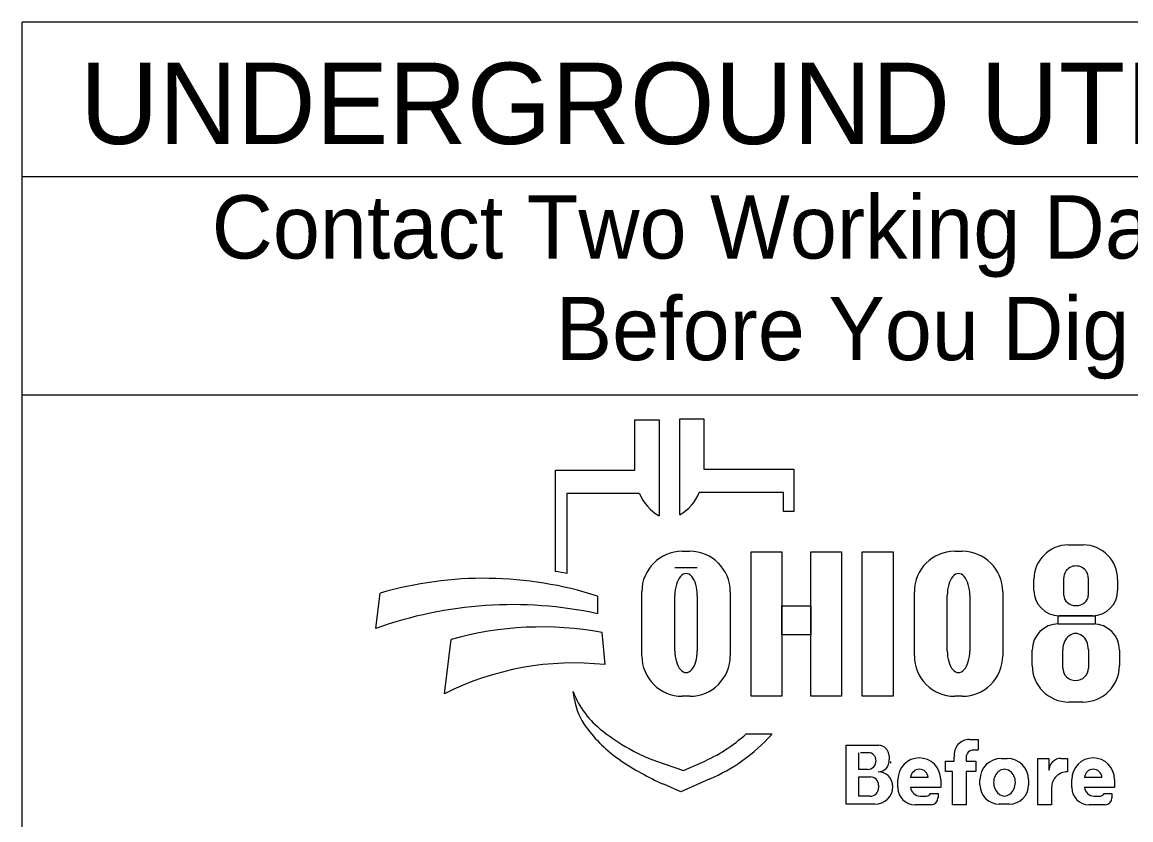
# Model space of a CAD drawing. Extents: x 0 to 70.2, y 0 to 31.4.
# Drawn here: x 2.388 to 4.842, y 1.503 to 3.268 of the extents above; entities that cross this region are included whole.
import ezdxf

# ---------------------------------------------------------------- set-up
doc = ezdxf.new("R2010")
doc.units = 0
doc.layers.add('SH_Data', color=7, linetype='Continuous')
doc.layers.add('SH_Text', color=7, linetype='Continuous')

msp = doc.modelspace()

# ---------------------------------------------------------------- linework, layer by layer
at = {"layer": 'SH_Data'}
for p, q in [((2.3882, 0.9308), (2.3882, 3.2683)), ((6.6382, 3.2683), (2.3882, 3.2683)), ((2.3882, 2.9267), (6.6382, 2.9267)), ((2.3882, 2.4433), (6.6382, 2.4433))]:
    msp.add_line(p, q, dxfattribs=at)
at = {"layer": 'SH_Text'}
for p, q in [((3.7442, 2.2763), (3.7442, 2.3878)), ((3.7442, 2.3878), (3.7979, 2.3878)), ((3.7979, 2.3878), (3.7979, 2.1757)), ((3.8435, 2.178), (3.8435, 2.3901)), ((3.8435, 2.3901), (3.8972, 2.3901)), ((3.8972, 2.3901), (3.8972, 2.2786)), ((3.5683, 2.0524), (3.5683, 2.2763)), ((3.5683, 2.2763), (3.7442, 2.2763)), ((3.8972, 2.2786), (4.0964, 2.2786)), ((4.0964, 2.2786), (4.0964, 2.1848)), ((3.5935, 2.2248), (3.5935, 2.048)), ((3.7546, 2.2248), (3.5935, 2.2248)), ((4.0731, 2.2272), (3.8868, 2.2272)), ((4.0731, 2.1848), (4.0731, 2.2272)), ((4.0964, 2.1848), (4.0731, 2.1848)), ((4.7038, 2.1111), (4.7365, 2.1111)), ((3.8492, 2.0971), (3.8658, 2.0971)), ((4.4523, 2.0971), (4.4688, 2.0971)), ((3.8825, 2.0601), (3.8327, 2.0601)), ((4.6936, 1.9991), (4.6936, 2.0384)), ((4.7478, 2.0384), (4.7478, 1.9991)), ((4.6275, 2.0105), (4.6275, 2.0348)), ((4.8128, 2.0348), (4.8128, 2.0105)), ((3.1709, 1.9261), (3.1803, 2.0042)), ((3.6616, 1.9977), (3.6616, 1.9589)), ((3.7598, 1.8656), (3.7598, 2.0076)), ((3.8327, 1.877), (3.8327, 1.9993)), ((3.8825, 1.9993), (3.8825, 1.877)), ((3.9552, 2.0076), (3.9552, 1.8656)), ((4.3628, 1.8656), (4.3628, 2.0076)), ((4.4357, 1.877), (4.4357, 1.9993)), ((4.4855, 1.9993), (4.4855, 1.877)), ((4.5583, 2.0076), (4.5583, 1.8656)), ((4.7568, 1.9545), (4.6835, 1.9545)), ((3.6715, 1.9171), (3.6778, 1.8462)), ((4.6817, 1.9362), (4.759, 1.9362)), ((3.3227, 1.7816), (3.3374, 1.9017)), ((4.6238, 1.8443), (4.6238, 1.8783)), ((4.6913, 1.8383), (4.6913, 1.8792)), ((4.7481, 1.8792), (4.7481, 1.8383)), ((4.8169, 1.8783), (4.8169, 1.8443)), ((3.6104, 1.7687), (3.6074, 1.7866)), ((3.8658, 1.7761), (3.8492, 1.7761)), ((4.4688, 1.7761), (4.4523, 1.7761)), ((4.7359, 1.7633), (4.7047, 1.7633)), ((3.9907, 1.6928), (4.0481, 1.6928)), ((4.4846, 1.6805), (4.504, 1.6805)), ((4.504, 1.6805), (4.504, 1.6576)), ((4.212, 1.537), (4.212, 1.6678)), ((4.212, 1.6678), (4.2832, 1.6678)), ((4.24, 1.6143), (4.24, 1.6512)), ((4.2652, 1.6512), (4.2439, 1.6512)), ((4.504, 1.6571), (4.4939, 1.6571)), ((3.7923, 1.6324), (3.8517, 1.6119)), ((3.8517, 1.6119), (3.8928, 1.6297)), ((4.307, 1.644), (4.307, 1.6361)), ((4.432, 1.6092), (4.432, 1.6322)), ((4.432, 1.6322), (4.4513, 1.6322)), ((4.4513, 1.6322), (4.4513, 1.6426)), ((4.4774, 1.6406), (4.4774, 1.6322)), ((4.4774, 1.6322), (4.499, 1.6322)), ((4.499, 1.6322), (4.499, 1.6092)), ((4.5558, 1.6387), (4.5679, 1.6387)), ((4.6361, 1.5358), (4.6361, 1.6385)), ((4.6361, 1.6385), (4.6606, 1.6385)), ((4.6606, 1.6385), (4.6606, 1.6116)), ((4.6879, 1.6385), (4.7017, 1.6385)), ((4.7017, 1.6385), (4.7017, 1.6089)), ((4.2594, 1.6143), (4.24, 1.6143)), ((4.24, 1.5549), (4.24, 1.5977)), ((4.24, 1.5977), (4.2655, 1.5977)), ((4.3931, 1.5962), (4.3546, 1.5962)), ((4.4469, 1.6092), (4.432, 1.6092)), ((4.4469, 1.5358), (4.4469, 1.6092)), ((4.499, 1.6092), (4.4774, 1.6092)), ((4.4774, 1.6092), (4.4774, 1.5358)), ((4.7781, 1.5962), (4.7395, 1.5962)), ((3.8457, 1.5649), (3.8083, 1.5813)), ((3.909, 1.5924), (3.8457, 1.5649)), ((4.2836, 1.5796), (4.2836, 1.5732)), ((4.315, 1.5767), (4.315, 1.5764)), ((4.3266, 1.5738), (4.3266, 1.5922)), ((4.4211, 1.5745), (4.3547, 1.5745)), ((4.4211, 1.5922), (4.4211, 1.5745)), ((4.508, 1.5801), (4.508, 1.5909)), ((4.6158, 1.5909), (4.6158, 1.5801)), ((4.6666, 1.574), (4.6666, 1.5358)), ((4.7115, 1.5738), (4.7115, 1.5922)), ((4.806, 1.5745), (4.7396, 1.5745)), ((4.806, 1.5922), (4.806, 1.5745)), ((4.2653, 1.5549), (4.24, 1.5549)), ((4.3756, 1.5553), (4.3897, 1.5553)), ((4.3983, 1.5609), (4.4152, 1.5609)), ((4.4152, 1.5609), (4.4152, 1.5511)), ((4.7605, 1.5553), (4.7746, 1.5553)), ((4.7832, 1.5609), (4.8001, 1.5609)), ((4.8001, 1.5609), (4.8001, 1.5511)), ((4.2757, 1.537), (4.212, 1.537)), ((4.3999, 1.5358), (4.3645, 1.5358)), ((4.4774, 1.5358), (4.4469, 1.5358)), ((4.573, 1.5374), (4.5508, 1.5374)), ((4.6666, 1.5358), (4.6361, 1.5358)), ((4.7848, 1.5358), (4.7495, 1.5358))]:
    msp.add_line(p, q, dxfattribs=at)
for points in [[(4.0017, 2.096), (4.0696, 2.096), (4.0696, 1.7761), (4.0017, 1.7761)], [(4.1338, 2.096), (4.2018, 2.096), (4.2018, 1.7761), (4.1338, 1.7761)], [(4.2471, 2.096), (4.3159, 2.096), (4.3159, 1.7761), (4.2471, 1.7761)], [(4.0696, 1.9762), (4.1338, 1.9762), (4.1338, 1.9122), (4.0696, 1.9122)], [(4.6813, 1.9545), (4.763, 1.9545), (4.763, 1.936), (4.6813, 1.936)]]:
    msp.add_lwpolyline(points, close=True, dxfattribs=at)
for centre, radius, start, end in [((3.846, 2.2616), 0.0985, 201.9296, 240.7469), ((3.7954, 2.2639), 0.0985, 299.2531, 338.0704), ((4.7038, 2.0348), 0.0763, 90, 180), ((4.7365, 2.0348), 0.0763, 0, 90), ((3.8492, 2.0076), 0.0895, 90, 180), ((3.8658, 2.0076), 0.0895, 0, 90), ((4.4523, 2.0076), 0.0895, 90, 180), ((4.4688, 2.0076), 0.0895, 0, 90), ((3.4104, 1.2181), 0.8191, 72.1402, 106.3144), ((3.4401, 1.2434), 0.8191, 79.2074, 81.0007), ((4.6835, 2.0105), 0.056, 180, 270), ((4.7568, 2.0105), 0.056, 270, 0), ((3.4734, 1.087), 0.8919, 77.8238, 109.8274), ((3.5374, 1.1973), 0.7322, 79.44, 105.8467), ((4.6817, 1.8783), 0.0579, 90, 180), ((4.759, 1.8783), 0.0579, 0, 90), ((3.8492, 1.8656), 0.0895, 180, 270), ((3.8658, 1.8656), 0.0895, 270, 0), ((4.4523, 1.8656), 0.0895, 180, 270), ((4.4688, 1.8656), 0.0895, 270, 0), ((3.6094, 1.2141), 0.6357, 83.8248, 116.8021), ((4.7047, 1.8443), 0.081, 180, 270), ((4.7359, 1.8443), 0.081, 270, 0), ((3.7948, 1.8587), 0.2008, 201.0457, 232.5314), ((3.7517, 1.7928), 0.1433, 189.6817, 216.0884), ((3.8854, 1.8902), 0.3088, 216.0884, 235.7167), ((3.9873, 2.1099), 0.5173, 232.5314, 241.794), ((3.7493, 1.9602), 0.3602, 293.4582, 312.0712), ((3.7493, 1.9602), 0.401, 293.4582, 317.8286), ((4.4846, 1.647), 0.0335, 90, 187.5187), ((3.9021, 1.9511), 0.3371, 241.794, 250.9821), ((4.2612, 1.6343), 0.0169, 357.8325, 90), ((4.2832, 1.644), 0.0238, 0, 90), ((4.4939, 1.6406), 0.0165, 90, 180), ((4.0519, 2.1344), 0.6044, 235.7167, 246.2325), ((4.2594, 1.633), 0.0187, 270, 2.0582), ((4.2828, 1.6333), 0.0243, 270, 6.6529), ((4.2934, 1.6318), 0.0175, 347.4023, 0), ((4.3738, 1.5922), 0.0473, 0, 180), ((4.5558, 1.5909), 0.0478, 90, 180), ((4.5679, 1.5909), 0.0478, 0, 90), ((4.6875, 1.6116), 0.0269, 89.2449, 180), ((4.7587, 1.5922), 0.0473, 0, 180), ((4.2655, 1.5796), 0.0181, 0, 90), ((4.2829, 1.5769), 0.0321, 4.0748, 90), ((4.3739, 1.5952), 0.0193, 2.9632, 177.0368), ((4.7015, 1.574), 0.0349, 89.6033, 180), ((4.7588, 1.5952), 0.0193, 2.9632, 177.0368), ((4.2653, 1.5732), 0.0184, 270, 0), ((4.2757, 1.5764), 0.0393, 270, 0), ((4.282, 1.5767), 0.033, 0, 11.7502), ((4.3645, 1.5738), 0.038, 180, 270), ((4.3756, 1.5763), 0.021, 184.827, 270), ((4.5508, 1.5801), 0.0428, 180, 270), ((4.573, 1.5801), 0.0428, 270, 0), ((4.7495, 1.5738), 0.038, 180, 270), ((4.7605, 1.5763), 0.021, 184.827, 270), ((4.3897, 1.5647), 0.00938, 270, 335.9979), ((4.3999, 1.5511), 0.0152, 270, 0), ((4.7746, 1.5647), 0.00938, 270, 335.9979), ((4.7848, 1.5511), 0.0152, 270, 0)]:
    msp.add_arc(centre, radius, start, end, dxfattribs=at)
for centre, major_axis, ratio, start_param, end_param in [((4.7207, 2.0384), (0.0271, 0), 0.969373, 0, 3.141593), ((3.8576, 1.9993), (0, 0.0484), 0.514403, 4.712389, 7.853982), ((4.4606, 1.9993), (0, 0.0484), 0.514403, 4.712389, 7.853982), ((4.7207, 1.9991), (0.0271, 0), 0.818453, 3.141593, 6.283185), ((4.7197, 1.8792), (0, 0.0358), 0.794529, 4.712389, 7.853982), ((3.8576, 1.877), (0, 0.0484), 0.514403, 1.570796, 4.712389), ((4.4606, 1.877), (0, 0.0484), 0.514403, 1.570796, 4.712389), ((4.7197, 1.8383), (0.0284, 0), 0.959837, 3.141593, 6.283185), ((4.5623, 1.5855), (0, 0.029), 0.832186, 4.712389, 7.853982), ((4.5623, 1.5855), (0, 0.0302), 0.797287, 1.570796, 4.712389)]:
    msp.add_ellipse(centre, major_axis=major_axis, ratio=ratio, start_param=start_param, end_param=end_param, dxfattribs=at)

# ---------------------------------------------------------------- texts
for s, height, p in [('UNDERGROUND UTILITIES', 0.18, (2.5164, 2.9986)), ('Contact Two Working Days', 0.14, (2.8078, 2.7451)), ('Before You Dig', 0.14, (3.569, 2.5201))]:
    msp.add_text(s, height=height, dxfattribs=at).set_placement(p)

doc.saveas('drawing.dxf')
